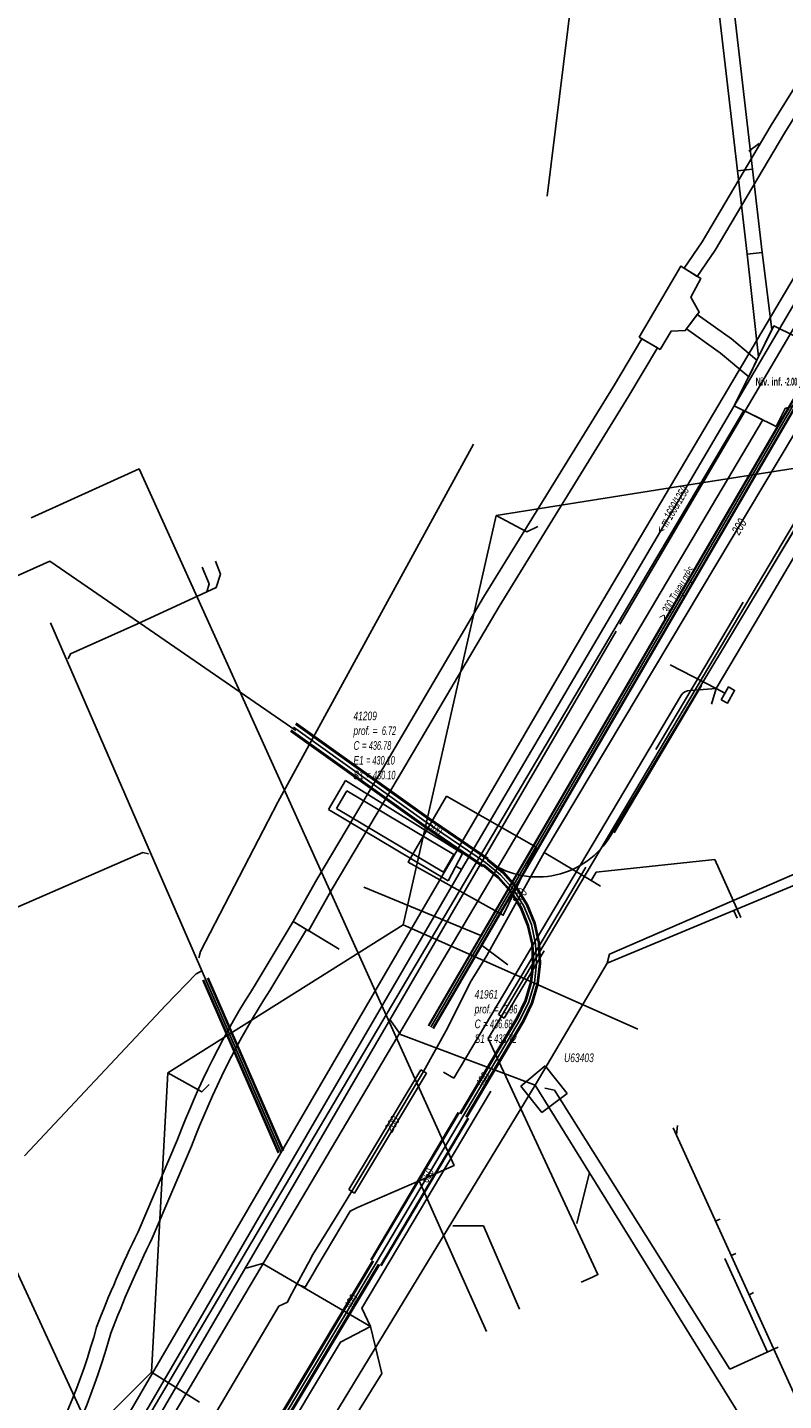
# Model space of a CAD drawing. Header units: metres. Extents: x 2695563 to 2696938, y 1260544 to 1262032.
# Tile 327 of 340: x 2696424 to 2696469, y 1261754 to 1261835. Entities that reach past the tile are written whole.
import ezdxf

# ---------------------------------------------------------------- set-up
doc = ezdxf.new("R2010")
doc.units = ezdxf.units.M
doc.header["$LTSCALE"] = 100
for name, pattern in [('AUSGEZOGEN', [0]), ('STRICHLINIE2_S3', [0.25, 0.15, -0.1]), ('VERDECKT2_S2', [0.18, 0.1, -0.08])]:
    doc.linetypes.add(name, pattern=pattern)
for name, color, linetype in [('Eau portable_Cadastre des conduites_Conduite', 171, 'AUSGEZOGEN'), ('Eau potable_Cadastre des conduites_Conduite_Texte', 171, 'AUSGEZOGEN'), ('Eau potable_Cadastre des conduites_Tube de protection', 171, 'AUSGEZOGEN'), ('EU_Cadastre des conduites', 24, 'AUSGEZOGEN'), ('EU_Cadastre des conduites – Texte', 7, 'AUSGEZOGEN'), ('EU_Cadastre des conduites_Axe de tracé', 24, 'AUSGEZOGEN'), ('EU_Cadastre des conduites_Regard normalisé – Texte', 24, 'AUSGEZOGEN'), ('EU_Cadastre des conduites_Regard – Ligne de détail', 24, 'AUSGEZOGEN'), ('EU_Cadastre des conduites_Regard – Polygone de détail', 24, 'AUSGEZOGEN'), ('Gaz_Cadastre des conduites_Conduite', 32, 'AUSGEZOGEN'), ('Gaz_Cadastre des conduites_Tube de protection', 32, 'AUSGEZOGEN'), ('Réseau électrique_Cadastre des conduite_Bord du tracé', 1, 'AUSGEZOGEN'), ('Réseau électrique_Cadastre des conduite_Tronçon de tracé', 1, 'AUSGEZOGEN'), ('Réseau électrique_Cadastre des conduites_Ouvrage_Surface-Ligne-Point', 1, 'AUSGEZOGEN'), ('Réseau électrique_Point altimétrique_Texte', 7, 'AUSGEZOGEN'), ('Swisscom_Cadastre des conduites_Périmètre de projet_Actif', 7, 'AUSGEZOGEN'), ('TV_Cadastre des conduites_CONDUITE', 92, 'AUSGEZOGEN'), ('Télécommunications_SW_Cadastre des conduites_Bord du tracé', 94, 'AUSGEZOGEN'), ('Télécommunications_SW_Cadastre des conduites_Bord du tracé_Texte', 94, 'AUSGEZOGEN')]:
    doc.layers.add(name, color=color, linetype=linetype)
doc.styles.add('ARIAL', font='arial.ttf')
doc.styles.add('ARIALNARROW', font='ARIALN.TTF')
pattern_1 = [(0, (2703955, 1269100), (4050, 4050), [4050, -4050]), (90, (2703955, 1269100), (-4050, 4050), [4050, -4050])]
pattern_2 = [(0, (2708005, 1273150), (6075, 6075), [6075, -6075]), (90, (2708005, 1273150), (-6075, 6075), [6075, -6075])]

# ---------------------------------------------------------------- blocks, each defined once
blk = doc.blocks.new('COMPLEXOBJECT_1567')
at = {"layer": 'EU_Cadastre des conduites', "color": 24, "linetype": 'AUSGEZOGEN', "transparency": 33554687}
blk.add_lwpolyline([(6448.722, 11785.602), (6438.495, 11768.043), (6435.002, 11762.046), (6422.92, 11741.3)], dxfattribs=at)
for centre, radius, start, end in [((6408.827, 11750.024), 16.575, 316.93031, 328.24259), ((6408.838, 11750.01), 16.557, 305.6152, 316.93815), ((6408.798, 11750.075), 16.634, 292.07447, 305.5971), ((6408.652, 11750.668), 17.238, 278.73453, 291.78246)]:
    blk.add_arc(centre, radius, start, end, dxfattribs=at)
blk = doc.blocks.new('COMPLEXOBJECT_1721')
at = {"layer": 'Réseau électrique_Cadastre des conduite_Bord du tracé', "color": 1, "linetype": 'AUSGEZOGEN', "transparency": 33554687}
blk.add_lwpolyline([(6463.696, 11836.264), (6464.84, 11826.395), (6465.714, 11826.496), (6464.564, 11836.419)], dxfattribs=at)
blk = doc.blocks.new('COMPLEXOBJECT_1804')
at = {"layer": 'Réseau électrique_Cadastre des conduite_Bord du tracé', "color": 1, "linetype": 'AUSGEZOGEN', "transparency": 33554687}
for p, q in [((6432.154, 11769.841), (6429.844, 11764.448)), ((6430.67, 11764.09), (6432.97, 11769.461))]:
    blk.add_line(p, q, dxfattribs=at)
for points in [[(6437.532, 11778.542), (6439.669, 11782.105), (6438.897, 11782.568), (6436.742, 11778.976)], [(6423.632, 11749.739), (6418.039, 11740.055), (6415.274, 11735.437), (6412.355, 11730.725), (6408.071, 11723.69), (6400.436, 11711.276), (6401.182, 11710.771)], [(6401.182, 11710.771), (6408.839, 11723.22), (6413.121, 11730.253), (6416.042, 11734.969), (6418.815, 11739.599), (6424.44, 11749.341)]]:
    blk.add_lwpolyline(points, dxfattribs=at)
for centre, radius, start, end in [((6476.94, 11753.067), 47.824, 147.19691, 159.46745), ((6477.52, 11752.767), 47.575, 147.19534, 159.45772), ((6490.19, 11734.811), 67.231, 153.84388, 159.00892), ((6490.887, 11734.506), 67.091, 153.83583, 159.00624), ((6388.578, 11769.607), 40.293, 330.4558, 344.58201), ((6389.293, 11769.279), 40.408, 330.43502, 344.59254)]:
    blk.add_arc(centre, radius, start, end, dxfattribs=at)
blk = doc.blocks.new('COMPLEXOBJECT_1851')
at = {"layer": 'Réseau électrique_Cadastre des conduite_Bord du tracé', "color": 1, "linetype": 'AUSGEZOGEN', "transparency": 33554687}
for p, q in [((6470.931, 11838.175), (6469.992, 11834.863)), ((6470.842, 11834.561), (6471.729, 11837.693))]:
    blk.add_line(p, q, dxfattribs=at)
for points in [[(6472.655, 11838.575), (6476.915, 11840.631), (6482.721, 11843.261), (6482.35, 11844.081), (6476.533, 11841.447), (6472.137, 11839.325)], [(6469.042, 11832.648), (6466.814, 11829.063), (6462.772, 11822.246), (6461.728, 11820.709), (6462.491, 11820.231)], [(6462.491, 11820.231), (6463.532, 11821.764), (6467.584, 11828.595), (6469.842, 11832.23)]]:
    blk.add_lwpolyline(points, dxfattribs=at)
for centre, radius, start, end in [((6472.768, 11837.456), 1.973, 108.65551, 158.62127), ((6473.14, 11837.139), 1.516, 108.65232, 158.55949), ((6462.273, 11836.862), 7.974, 328.09342, 345.47819), ((6462.66, 11836.691), 8.455, 328.15383, 345.40746)]:
    blk.add_arc(centre, radius, start, end, dxfattribs=at)
blk = doc.blocks.new('COMPLEXOBJECT_2001')
at = {"layer": 'Réseau électrique_Cadastre des conduite_Tronçon de tracé', "color": 1, "linetype": 'AUSGEZOGEN', "transparency": 33554687}
for p, q in [((6448.289, 11773.426), (6461.535, 11795.749)), ((6462.078, 11796.063), (6463.605, 11796.163))]:
    blk.add_line(p, q, dxfattribs=at)
blk.add_arc((6462.1, 11795.399), 0.665, 91.88673, 148.19219, dxfattribs=at)
blk = doc.blocks.new('COMPLEXOBJECT_2776')
at = {"layer": 'Télécommunications_SW_Cadastre des conduites_Bord du tracé', "color": 94, "linetype": 'AUSGEZOGEN', "transparency": 33554687}
blk.add_lwpolyline([(6457.43, 11787.58), (6464.899, 11800), (6472.359, 11812.403)], dxfattribs=at)
blk.add_arc((6453.167, 11790.144), 4.975, 236.20577, 328.97263, dxfattribs=at)

msp = doc.modelspace()

# ---------------------------------------------------------------- hatches: boundary and pattern name
at = {"layer": 'Réseau électrique_Cadastre des conduite_Bord du tracé', "lineweight": 18, "transparency": 33554687}
h = msp.add_hatch(dxfattribs=at)
h.set_pattern_fill('MUSTER', color=1, scale=6075, style=0, pattern_type=2)
h.set_pattern_definition(pattern_2)
h.paths.add_polyline_path([(2696436.141, 1261908.134), (2696443.329, 1261892.232), (2696452.381, 1261870.56), (2696452.66, 1261869.832), (2696464.303, 1261837.566), (2696464.32, 1261837.519), (2696464.337, 1261837.473), (2696464.354, 1261837.426), (2696464.37, 1261837.379), (2696464.386, 1261837.332), (2696464.401, 1261837.285), (2696464.417, 1261837.238), (2696464.431, 1261837.19), (2696464.446, 1261837.143), (2696464.46, 1261837.095), (2696464.473, 1261837.047), (2696464.487, 1261836.999), (2696464.499, 1261836.951), (2696464.512, 1261836.903), (2696464.524, 1261836.855), (2696464.536, 1261836.807), (2696464.547, 1261836.759), (2696464.558, 1261836.71), (2696464.569, 1261836.662), (2696464.579, 1261836.613), (2696464.589, 1261836.564), (2696464.598, 1261836.516), (2696464.607, 1261836.467), (2696464.616, 1261836.418), (2696464.624, 1261836.369), (2696464.632, 1261836.32), (2696464.64, 1261836.271), (2696464.647, 1261836.222), (2696464.654, 1261836.173), (2696464.66, 1261836.123), (2696464.666, 1261836.074), (2696465.81, 1261826.205), (2696466.684, 1261826.306), (2696465.534, 1261836.229), (2696465.528, 1261836.282), (2696465.521, 1261836.334), (2696465.514, 1261836.387), (2696465.506, 1261836.439), (2696465.498, 1261836.491), (2696465.49, 1261836.544), (2696465.481, 1261836.596), (2696465.472, 1261836.648), (2696465.462, 1261836.7), (2696465.452, 1261836.752), (2696465.441, 1261836.804), (2696465.43, 1261836.856), (2696465.419, 1261836.907), (2696465.407, 1261836.959), (2696465.395, 1261837.011), (2696465.383, 1261837.062), (2696465.37, 1261837.113), (2696465.357, 1261837.165), (2696465.343, 1261837.216), (2696465.329, 1261837.267), (2696465.314, 1261837.318), (2696465.299, 1261837.369), (2696465.284, 1261837.419), (2696465.268, 1261837.47), (2696465.252, 1261837.52), (2696465.236, 1261837.571), (2696465.219, 1261837.621), (2696465.201, 1261837.671), (2696465.184, 1261837.721), (2696465.165, 1261837.77), (2696465.147, 1261837.82), (2696453.485, 1261870.139), (2696453.198, 1261870.887), (2696444.136, 1261892.582), (2696437.389, 1261907.511)], flags=0)
h = msp.add_hatch(dxfattribs=at)
h.set_pattern_fill('MUSTER', color=1, scale=6075, style=0, pattern_type=2)
h.set_pattern_definition(pattern_2)
h.paths.add_polyline_path([(2696463.461, 1261820.041), (2696464.502, 1261821.574), (2696468.554, 1261828.405), (2696470.812, 1261832.04), (2696470.855, 1261832.11), (2696470.897, 1261832.18), (2696470.939, 1261832.251), (2696470.98, 1261832.322), (2696471.02, 1261832.394), (2696471.06, 1261832.466), (2696471.099, 1261832.538), (2696471.137, 1261832.611), (2696471.174, 1261832.684), (2696471.211, 1261832.758), (2696471.247, 1261832.831), (2696471.282, 1261832.906), (2696471.317, 1261832.98), (2696471.351, 1261833.055), (2696471.384, 1261833.13), (2696471.416, 1261833.206), (2696471.448, 1261833.281), (2696471.479, 1261833.357), (2696471.509, 1261833.434), (2696471.538, 1261833.511), (2696471.567, 1261833.587), (2696471.595, 1261833.665), (2696471.622, 1261833.742), (2696471.648, 1261833.82), (2696471.674, 1261833.898), (2696471.699, 1261833.976), (2696471.723, 1261834.055), (2696471.746, 1261834.133), (2696471.769, 1261834.212), (2696471.791, 1261834.292), (2696471.812, 1261834.371), (2696472.699, 1261837.503), (2696472.715, 1261837.542), (2696472.732, 1261837.581), (2696472.751, 1261837.62), (2696472.77, 1261837.658), (2696472.79, 1261837.695), (2696472.812, 1261837.732), (2696472.834, 1261837.768), (2696472.858, 1261837.804), (2696472.882, 1261837.838), (2696472.908, 1261837.872), (2696472.934, 1261837.906), (2696472.962, 1261837.939), (2696472.99, 1261837.97), (2696473.019, 1261838.001), (2696473.049, 1261838.032), (2696473.08, 1261838.061), (2696473.112, 1261838.09), (2696473.144, 1261838.117), (2696473.177, 1261838.144), (2696473.211, 1261838.17), (2696473.246, 1261838.194), (2696473.281, 1261838.218), (2696473.317, 1261838.241), (2696473.354, 1261838.263), (2696473.391, 1261838.283), (2696473.429, 1261838.303), (2696473.467, 1261838.322), (2696473.506, 1261838.339), (2696473.545, 1261838.356), (2696473.585, 1261838.371), (2696473.625, 1261838.385), (2696477.885, 1261840.441), (2696483.691, 1261843.071), (2696483.32, 1261843.891), (2696477.503, 1261841.257), (2696473.107, 1261839.135), (2696473.055, 1261839.117), (2696473.003, 1261839.097), (2696472.952, 1261839.075), (2696472.901, 1261839.052), (2696472.851, 1261839.028), (2696472.802, 1261839.002), (2696472.754, 1261838.975), (2696472.706, 1261838.947), (2696472.659, 1261838.917), (2696472.613, 1261838.886), (2696472.568, 1261838.854), (2696472.524, 1261838.821), (2696472.48, 1261838.786), (2696472.438, 1261838.75), (2696472.397, 1261838.713), (2696472.357, 1261838.674), (2696472.318, 1261838.635), (2696472.28, 1261838.594), (2696472.243, 1261838.553), (2696472.207, 1261838.51), (2696472.173, 1261838.467), (2696472.14, 1261838.422), (2696472.108, 1261838.377), (2696472.077, 1261838.331), (2696472.048, 1261838.283), (2696472.02, 1261838.235), (2696471.993, 1261838.187), (2696471.968, 1261838.137), (2696471.944, 1261838.087), (2696471.922, 1261838.036), (2696471.901, 1261837.985), (2696470.962, 1261834.673), (2696470.942, 1261834.598), (2696470.921, 1261834.522), (2696470.9, 1261834.447), (2696470.878, 1261834.372), (2696470.855, 1261834.298), (2696470.831, 1261834.223), (2696470.807, 1261834.149), (2696470.782, 1261834.075), (2696470.756, 1261834.002), (2696470.73, 1261833.928), (2696470.702, 1261833.855), (2696470.675, 1261833.782), (2696470.646, 1261833.71), (2696470.617, 1261833.637), (2696470.586, 1261833.565), (2696470.556, 1261833.494), (2696470.524, 1261833.422), (2696470.492, 1261833.351), (2696470.459, 1261833.28), (2696470.426, 1261833.21), (2696470.391, 1261833.14), (2696470.357, 1261833.07), (2696470.321, 1261833), (2696470.285, 1261832.931), (2696470.248, 1261832.863), (2696470.21, 1261832.794), (2696470.172, 1261832.726), (2696470.133, 1261832.659), (2696470.093, 1261832.591), (2696470.053, 1261832.524), (2696470.012, 1261832.458), (2696467.784, 1261828.873), (2696463.742, 1261822.056), (2696462.698, 1261820.519)], flags=0)
h = msp.add_hatch(dxfattribs=at)
h.set_pattern_fill('MUSTER', color=1, scale=6075, style=0, pattern_type=2)
h.set_pattern_definition(pattern_2)
h.paths.add_polyline_path([(2696467.254, 1261821.442), (2696466.684, 1261826.306), (2696465.81, 1261826.204), (2696466.38, 1261821.34)], flags=0)
h = msp.add_hatch(dxfattribs=at)
h.set_pattern_fill('MUSTER', color=1, scale=6075, style=0, pattern_type=2)
h.set_pattern_definition(pattern_2)
h.paths.add_polyline_path([(2696467.254, 1261821.442), (2696466.38, 1261821.34), (2696467.042, 1261815.349), (2696467.826, 1261816.935)], flags=0)
h = msp.add_hatch(dxfattribs=at)
h.set_pattern_fill('MUSTER', color=1, scale=6075, style=0, pattern_type=2)
h.set_pattern_definition(pattern_2)
h.paths.add_polyline_path([(2696466.944, 1261815.15), (2696465.462, 1261816.393), (2696463.463, 1261817.809), (2696462.832, 1261816.969), (2696464.82, 1261815.561), (2696466.465, 1261814.181)], flags=0)
h = msp.add_hatch(dxfattribs=at)
h.set_pattern_fill('MUSTER', color=1, scale=6075, style=0, pattern_type=2)
h.set_pattern_definition(pattern_2)
h.paths.add_polyline_path([(2696440.767, 1261781.838), (2696442.148, 1261784.285), (2696446.002, 1261790.772), (2696451.889, 1261800.764), (2696459.475, 1261813.059), (2696461.143, 1261815.865), (2696460.234, 1261816.393), (2696458.577, 1261813.603), (2696450.989, 1261801.306), (2696445.098, 1261791.306), (2696441.246, 1261784.823), (2696439.867, 1261782.378)], flags=0)
h = msp.add_hatch(dxfattribs=at)
h.set_pattern_fill('MUSTER', color=1, scale=6075, style=0, pattern_type=2)
h.set_pattern_definition(pattern_2)
h.paths.add_polyline_path([(2696432.044, 1261752.154), (2696467.287, 1261811.661), (2696466.189, 1261812.203), (2696430.994, 1261752.775)], flags=0)
h = msp.add_hatch(dxfattribs=at)
h.set_pattern_fill('MUSTER', color=1, scale=6075, style=0, pattern_type=2)
h.set_pattern_definition(pattern_2)
h.paths.add_polyline_path([(2696402.152, 1261710.581), (2696409.809, 1261723.03), (2696414.091, 1261730.063), (2696417.012, 1261734.779), (2696419.785, 1261739.409), (2696425.41, 1261749.151), (2696425.568, 1261749.432), (2696425.723, 1261749.714), (2696425.877, 1261749.997), (2696426.028, 1261750.282), (2696426.176, 1261750.567), (2696426.323, 1261750.854), (2696426.467, 1261751.142), (2696426.609, 1261751.431), (2696426.749, 1261751.721), (2696426.886, 1261752.013), (2696427.021, 1261752.305), (2696427.153, 1261752.599), (2696427.284, 1261752.893), (2696427.412, 1261753.189), (2696427.537, 1261753.486), (2696427.66, 1261753.783), (2696427.781, 1261754.082), (2696427.9, 1261754.381), (2696428.016, 1261754.682), (2696428.129, 1261754.983), (2696428.241, 1261755.285), (2696428.349, 1261755.588), (2696428.456, 1261755.892), (2696428.56, 1261756.197), (2696428.661, 1261756.503), (2696428.76, 1261756.809), (2696428.857, 1261757.117), (2696428.951, 1261757.425), (2696429.043, 1261757.733), (2696429.132, 1261758.043), (2696429.219, 1261758.353), (2696429.289, 1261758.535), (2696429.36, 1261758.717), (2696429.431, 1261758.899), (2696429.503, 1261759.081), (2696429.575, 1261759.262), (2696429.648, 1261759.443), (2696429.722, 1261759.624), (2696429.796, 1261759.805), (2696429.87, 1261759.986), (2696429.945, 1261760.166), (2696430.021, 1261760.346), (2696430.097, 1261760.526), (2696430.173, 1261760.706), (2696430.25, 1261760.885), (2696430.328, 1261761.064), (2696430.406, 1261761.243), (2696430.485, 1261761.422), (2696430.564, 1261761.601), (2696430.644, 1261761.779), (2696430.724, 1261761.957), (2696430.804, 1261762.135), (2696430.886, 1261762.312), (2696430.967, 1261762.49), (2696431.05, 1261762.667), (2696431.133, 1261762.844), (2696431.216, 1261763.02), (2696431.3, 1261763.197), (2696431.384, 1261763.373), (2696431.469, 1261763.549), (2696431.554, 1261763.725), (2696431.64, 1261763.9), (2696433.94, 1261769.271), (2696434.056, 1261769.578), (2696434.175, 1261769.885), (2696434.295, 1261770.19), (2696434.418, 1261770.495), (2696434.543, 1261770.799), (2696434.67, 1261771.102), (2696434.798, 1261771.404), (2696434.929, 1261771.705), (2696435.063, 1261772.005), (2696435.198, 1261772.304), (2696435.335, 1261772.603), (2696435.474, 1261772.9), (2696435.616, 1261773.197), (2696435.759, 1261773.492), (2696435.904, 1261773.787), (2696436.052, 1261774.08), (2696436.201, 1261774.373), (2696436.353, 1261774.664), (2696436.506, 1261774.955), (2696436.662, 1261775.244), (2696436.819, 1261775.532), (2696436.979, 1261775.819), (2696437.14, 1261776.105), (2696437.304, 1261776.39), (2696437.469, 1261776.674), (2696437.636, 1261776.957), (2696437.806, 1261777.238), (2696437.977, 1261777.518), (2696438.15, 1261777.797), (2696438.325, 1261778.075), (2696438.502, 1261778.352), (2696440.639, 1261781.915), (2696439.867, 1261782.378), (2696437.712, 1261778.786), (2696437.534, 1261778.508), (2696437.358, 1261778.228), (2696437.184, 1261777.947), (2696437.011, 1261777.665), (2696436.841, 1261777.382), (2696436.673, 1261777.098), (2696436.507, 1261776.813), (2696436.342, 1261776.526), (2696436.18, 1261776.238), (2696436.019, 1261775.949), (2696435.861, 1261775.659), (2696435.705, 1261775.368), (2696435.55, 1261775.076), (2696435.398, 1261774.783), (2696435.248, 1261774.489), (2696435.099, 1261774.194), (2696434.953, 1261773.897), (2696434.809, 1261773.6), (2696434.667, 1261773.302), (2696434.527, 1261773.003), (2696434.389, 1261772.703), (2696434.253, 1261772.401), (2696434.119, 1261772.099), (2696433.987, 1261771.796), (2696433.858, 1261771.492), (2696433.73, 1261771.188), (2696433.605, 1261770.882), (2696433.481, 1261770.576), (2696433.36, 1261770.268), (2696433.241, 1261769.96), (2696433.124, 1261769.651), (2696430.814, 1261764.258), (2696430.728, 1261764.082), (2696430.643, 1261763.907), (2696430.558, 1261763.73), (2696430.473, 1261763.554), (2696430.389, 1261763.377), (2696430.306, 1261763.201), (2696430.223, 1261763.024), (2696430.141, 1261762.846), (2696430.059, 1261762.669), (2696429.978, 1261762.491), (2696429.897, 1261762.313), (2696429.817, 1261762.135), (2696429.737, 1261761.956), (2696429.658, 1261761.777), (2696429.579, 1261761.598), (2696429.501, 1261761.419), (2696429.423, 1261761.24), (2696429.346, 1261761.06), (2696429.269, 1261760.88), (2696429.193, 1261760.7), (2696429.118, 1261760.52), (2696429.043, 1261760.339), (2696428.968, 1261760.159), (2696428.894, 1261759.978), (2696428.821, 1261759.796), (2696428.748, 1261759.615), (2696428.675, 1261759.433), (2696428.603, 1261759.252), (2696428.532, 1261759.07), (2696428.461, 1261758.887), (2696428.391, 1261758.705), (2696428.305, 1261758.396), (2696428.216, 1261758.089), (2696428.124, 1261757.781), (2696428.031, 1261757.475), (2696427.934, 1261757.169), (2696427.836, 1261756.864), (2696427.735, 1261756.56), (2696427.631, 1261756.257), (2696427.525, 1261755.954), (2696427.417, 1261755.653), (2696427.306, 1261755.352), (2696427.193, 1261755.052), (2696427.078, 1261754.753), (2696426.96, 1261754.455), (2696426.84, 1261754.158), (2696426.717, 1261753.862), (2696426.593, 1261753.567), (2696426.465, 1261753.273), (2696426.336, 1261752.98), (2696426.204, 1261752.688), (2696426.07, 1261752.397), (2696425.933, 1261752.107), (2696425.794, 1261751.818), (2696425.653, 1261751.53), (2696425.51, 1261751.244), (2696425.364, 1261750.958), (2696425.216, 1261750.674), (2696425.066, 1261750.391), (2696424.914, 1261750.109), (2696424.759, 1261749.828), (2696424.602, 1261749.549), (2696419.009, 1261739.865), (2696416.244, 1261735.247), (2696413.325, 1261730.535), (2696409.041, 1261723.5), (2696401.406, 1261711.086)], flags=0)
at = {"layer": 'Réseau électrique_Cadastre des conduites_Ouvrage_Surface-Ligne-Point', "lineweight": 18, "transparency": 33554687}
h = msp.add_hatch(dxfattribs=at)
h.set_pattern_fill('MUSTER', color=1, scale=4050, style=0, pattern_type=2)
h.set_pattern_definition(pattern_1)
h.paths.add_polyline_path([(2696460.078, 1261816.484), (2696461.289, 1261815.78), (2696461.935, 1261816.849), (2696462.763, 1261816.876), (2696463.576, 1261817.959), (2696463.087, 1261818.834), (2696463.676, 1261819.907), (2696462.504, 1261820.64)], flags=0)
h = msp.add_hatch(dxfattribs=at)
h.set_pattern_fill('MUSTER', color=1, scale=4050, style=0, pattern_type=2)
h.set_pattern_definition(pattern_1)
h.paths.add_polyline_path([(2696469.803, 1261814.781), (2696470.377, 1261815.943), (2696467.932, 1261817.15), (2696465.626, 1261812.481), (2696468.071, 1261811.274), (2696468.592, 1261812.327), (2696469.659, 1261812.651), (2696470.195, 1261813.736)], flags=0)
h = msp.add_hatch(dxfattribs=at)
h.set_pattern_fill('MUSTER', color=1, scale=2025, style=0, pattern_type=2)
h.set_pattern_definition([(0, (2699905, 1265050), (2025, 2025), [2025, -2025]), (90, (2699905, 1265050), (-2025, 2025), [2025, -2025])])
h.paths.add_polyline_path([(2696464.859, 1261795.33), (2696465.222, 1261795.123), (2696465.646, 1261795.867), (2696465.288, 1261796.071)], flags=0)
at = {"layer": 'Swisscom_Cadastre des conduites_Périmètre de projet_Actif', "transparency": 33554687}
h = msp.add_hatch(dxfattribs=at)
h.set_pattern_fill('MUSTER', color=94, scale=7500, style=0, pattern_type=2)
h.set_pattern_definition([(0, (2710855, 1276000), (7500, 7500), [7500, -7500]), (90, (2710855, 1276000), (-7500, 7500), [7500, -7500])])
h.paths.add_polyline_path([(2696448.824, 1261789.689), (2696446.575, 1261785.853), (2696452.131, 1261782.744), (2696454.049, 1261786.713)], flags=0)

# ---------------------------------------------------------------- linework, layer by layer
at = {"layer": 'Eau portable_Cadastre des conduites_Conduite', "color": 7, "linetype": 'AUSGEZOGEN', "transparency": 33554687}
msp.add_line((2696447.224, 1261767.251), (2696451.159, 1261758.441), dxfattribs=at)
for points in [[(2696451.176, 1261780.402), (2696454.532, 1261786.407), (2696470.995, 1261813.951)], [(2696443.628, 1261765.688), (2696447.224, 1261767.251), (2696449.267, 1261768.139), (2696430.876, 1261808.799), (2696424.569, 1261805.938)], [(2696454.532, 1261786.407), (2696457.262, 1261784.769), (2696457.808, 1261784.441)], [(2696457.262, 1261784.769), (2696457.56, 1261785.266), (2696458.276, 1261785.342), (2696464.479, 1261786.002), (2696466.005, 1261782.613)], [(2696440.081, 1261761.216), (2696440.565, 1261762.102), (2696440.708, 1261762.365), (2696440.781, 1261762.497), (2696441.019, 1261762.934), (2696442.538, 1261765.39), (2696443.285, 1261766.633), (2696447.487, 1261773.625), (2696448.874, 1261776.152), (2696450.207, 1261778.814), (2696451.176, 1261780.402)], [(2696440.081, 1261761.216), (2696440.56, 1261761.034), (2696441.014, 1261761.798), (2696441.255, 1261762.203), (2696443.2, 1261765.473), (2696443.628, 1261765.688)], [(2696422.345, 1261730.975), (2696422.273, 1261731.559), (2696431.195, 1261746.649), (2696431.384, 1261746.967), (2696431.8, 1261747.674), (2696439.022, 1261759.922), (2696439.532, 1261760.164), (2696439.644, 1261760.378), (2696439.798, 1261760.673), (2696440.081, 1261761.216)]]:
    msp.add_lwpolyline(points, dxfattribs=at)
at = {"layer": 'Eau potable_Cadastre des conduites_Tube de protection', "color": 7, "linetype": 'VERDECKT2_S2', "transparency": 33554687}
msp.add_lwpolyline([(2696443.456, 1261766.53), (2696443.113, 1261766.736), (2696447.316, 1261773.728), (2696447.658, 1261773.522), (2696443.456, 1261766.53)], close=True, dxfattribs=at)
at = {"layer": 'EU_Cadastre des conduites', "color": 24, "linetype": 'AUSGEZOGEN', "transparency": 33554687}
for p, q in [((2696454.707, 1261824.728), (2696456.294, 1261837.708)), ((2696450.4, 1261810.25), (2696438.98, 1261789.34)), ((2696435.33, 1261803.41), (2696435.62, 1261802.65)), ((2696430.487, 1261788.799), (2696434.747, 1261779.02)), ((2696474.155, 1261786.581), (2696458.194, 1261779.95)), ((2696444.002, 1261784.381), (2696450.831, 1261781.559)), ((2696465.785, 1261782.572), (2696465.584, 1261783.051)), ((2696452.399, 1261779.86), (2696450.851, 1261781.012)), ((2696458.194, 1261779.95), (2696454.004, 1261772.822)), ((2696424.18, 1261768.7), (2696432.432, 1261777.488)), ((2696454.004, 1261772.822), (2696437.381, 1261745.518)), ((2696467.127, 1261751.673), (2696454.004, 1261772.822)), ((2696462.049, 1261770.344), (2696469.95, 1261752.955)), ((2696462.312, 1261770.47), (2696462.257, 1261769.944)), ((2696456.434, 1261764.76), (2696457.168, 1261767.724)), ((2696464.793, 1261765.011), (2696464.514, 1261764.889)), ((2696465.077, 1261762.713), (2696467.559, 1261757.251)), ((2696465.71, 1261763), (2696465.444, 1261762.875)), ((2696466.75, 1261760.716), (2696466.479, 1261760.575)), ((2696468.178, 1261757.543), (2696465.374, 1261756.258))]:
    msp.add_line(p, q, dxfattribs=at)
at = {"layer": 'EU_Cadastre des conduites', "linetype": 'AUSGEZOGEN', "transparency": 33554687}
for p, q in [((2696447.762, 1261776.304), (2696481.129, 1261833.583)), ((2696447.779, 1261776.295), (2696481.146, 1261833.573)), ((2696447.796, 1261776.285), (2696481.163, 1261833.563)), ((2696448.022, 1261776.153), (2696481.388, 1261833.432)), ((2696448.039, 1261776.143), (2696481.405, 1261833.422)), ((2696448.056, 1261776.134), (2696481.422, 1261833.412)), ((2696434.866, 1261779.072), (2696439.269, 1261768.992)), ((2696434.884, 1261779.08), (2696439.287, 1261769)), ((2696434.903, 1261779.088), (2696439.306, 1261769.008)), ((2696434.591, 1261778.952), (2696438.994, 1261768.872)), ((2696434.61, 1261778.96), (2696439.013, 1261768.88)), ((2696434.628, 1261778.968), (2696439.031, 1261768.888))]:
    msp.add_line(p, q, dxfattribs=at)
at = {"layer": 'EU_Cadastre des conduites', "color": 255, "transparency": 33554687}
for p, q in [((2696447.909, 1261776.219), (2696481.276, 1261833.498)), ((2696434.747, 1261779.02), (2696439.15, 1261768.94))]:
    msp.add_line(p, q, dxfattribs=at)
at = {"layer": 'EU_Cadastre des conduites', "color": 24, "linetype": 'AUSGEZOGEN', "transparency": 33554687}
for points in [[(2696480.962, 1261834.198), (2696480.127, 1261833.625), (2696479.267, 1261832.97), (2696478.147, 1261832.014), (2696477.374, 1261831.268), (2696476.588, 1261830.421), (2696475.796, 1261829.459), (2696475.186, 1261828.628), (2696474.483, 1261827.557), (2696449.694, 1261785.412), (2696449.368, 1261785.602)], [(2696435.62, 1261802.65), (2696435.38, 1261801.87), (2696434.83, 1261801.617), (2696430.74, 1261799.74), (2696426.87, 1261798.01), (2696426.74, 1261797.72)], [(2696434.55, 1261803.07), (2696434.97, 1261802.1), (2696434.83, 1261801.617)], [(2696425.69, 1261799.82), (2696426.684, 1261797.536), (2696430.487, 1261788.799)], [(2696438.98, 1261789.34), (2696434.45, 1261780.63), (2696434.37, 1261780.26)], [(2696475.067, 1261787.644), (2696469.569, 1261785.338), (2696458.339, 1261780.474), (2696458.194, 1261779.95)], [(2696408.01, 1261776.37), (2696431.09, 1261786.4), (2696431.42, 1261786.33)], [(2696432.432, 1261777.488), (2696434.202, 1261779.318), (2696434.536, 1261779.503)], [(2696454.004, 1261772.822), (2696446.136, 1261775.792), (2696445.512, 1261776.657)], [(2696465.374, 1261756.258), (2696455.123, 1261772.539), (2696454.567, 1261772.659)], [(2696451.409, 1261772.472), (2696443.877, 1261759.811), (2696444.38, 1261758.74)], [(2696453.092, 1261759.746), (2696450.979, 1261764.607), (2696449.192, 1261764.618)], [(2696444.38, 1261758.74), (2696438.07, 1261762.42), (2696437.12, 1261762.15)], [(2696400.789, 1261688.079), (2696442.633, 1261757.827), (2696444.38, 1261758.74)], [(2696440.532, 1261748.71), (2696445.039, 1261755.988), (2696444.38, 1261758.74)]]:
    msp.add_lwpolyline(points, dxfattribs=at)
at = {"layer": 'EU_Cadastre des conduites_Axe de tracé', "color": 24, "linetype": 'AUSGEZOGEN', "transparency": 33554687}
for p, q in [((2696457.136, 1261799.744), (2696473.968, 1261828.201)), ((2696458.937, 1261799.737), (2696475.21, 1261827.441)), ((2696423.199, 1261741.513), (2696457.136, 1261799.744)), ((2696458.727, 1261799.338), (2696424.528, 1261740.621))]:
    msp.add_line(p, q, dxfattribs=at)
at = {"layer": 'EU_Cadastre des conduites_Regard – Ligne de détail', "color": 24, "linetype": 'STRICHLINIE2_S3', "transparency": 33554687}
msp.add_lwpolyline([(2696442.397, 1261788.986), (2696443.011, 1261790.017), (2696449.257, 1261786.297), (2696448.643, 1261785.266), (2696442.397, 1261788.986)], close=True, dxfattribs=at)
at = {"layer": 'EU_Cadastre des conduites_Regard – Polygone de détail', "color": 24, "linetype": 'STRICHLINIE2_S3', "transparency": 33554687}
for points in [[(2696442.916, 1261790.612), (2696441.929, 1261788.912), (2696448.921, 1261784.749), (2696449.757, 1261786.343), (2696442.916, 1261790.612)], [(2696453.152, 1261772.764), (2696454.393, 1261771.241), (2696455.866, 1261772.35), (2696454.584, 1261773.964), (2696453.152, 1261772.764)]]:
    msp.add_lwpolyline(points, close=True, dxfattribs=at)
at = {"layer": 'Gaz_Cadastre des conduites_Conduite', "color": 32, "linetype": 'AUSGEZOGEN', "transparency": 33554687}
msp.add_lwpolyline([(2696482.486, 1261829.221), (2696482.018, 1261829.013), (2696481.756, 1261828.897), (2696482.284, 1261827.803), (2696481.93, 1261827.206), (2696452.023, 1261776.848), (2696451.257, 1261775.558), (2696457.666, 1261761.769), (2696457.385, 1261761.642), (2696457.001, 1261761.467), (2696456.683, 1261761.322)], dxfattribs=at)
at = {"layer": 'Gaz_Cadastre des conduites_Tube de protection', "color": 32, "linetype": 'VERDECKT2_S2', "transparency": 33554687}
msp.add_lwpolyline([(2696452.195, 1261776.746), (2696451.851, 1261776.95), (2696481.758, 1261827.309), (2696482.102, 1261827.104), (2696452.195, 1261776.746)], close=True, dxfattribs=at)
at = {"layer": 'Réseau électrique_Cadastre des conduite_Bord du tracé', "color": 1, "linetype": 'AUSGEZOGEN', "transparency": 33554687}
for points in [[(2696467.254, 1261821.442), (2696466.684, 1261826.306), (2696465.81, 1261826.204), (2696466.38, 1261821.34), (2696467.254, 1261821.442)], [(2696467.254, 1261821.442), (2696466.38, 1261821.34), (2696467.042, 1261815.349), (2696467.826, 1261816.935), (2696467.254, 1261821.442)], [(2696466.944, 1261815.15), (2696465.462, 1261816.393), (2696463.463, 1261817.809), (2696462.832, 1261816.969), (2696464.82, 1261815.561), (2696466.465, 1261814.181), (2696466.944, 1261815.15)], [(2696440.767, 1261781.838), (2696442.148, 1261784.285), (2696446.002, 1261790.772), (2696451.889, 1261800.764), (2696459.475, 1261813.059), (2696461.143, 1261815.865), (2696460.234, 1261816.393), (2696458.577, 1261813.603), (2696450.989, 1261801.306), (2696445.098, 1261791.306), (2696441.246, 1261784.823), (2696439.867, 1261782.378), (2696440.767, 1261781.838)], [(2696432.044, 1261752.154), (2696467.287, 1261811.661), (2696466.189, 1261812.203), (2696430.994, 1261752.775), (2696432.044, 1261752.154)]]:
    msp.add_lwpolyline(points, close=True, dxfattribs=at)
at = {"layer": 'Réseau électrique_Cadastre des conduite_Tronçon de tracé', "color": 1, "linetype": 'AUSGEZOGEN', "transparency": 33554687}
for p, q in [((2696466.478, 1261827.352), (2696467.083, 1261827.792)), ((2696466.837, 1261799.81), (2696473.355, 1261810.89)), ((2696451.717, 1261806.08), (2696463.227, 1261807.901)), ((2696464.575, 1261795.973), (2696466.837, 1261799.81)), ((2696464.575, 1261795.973), (2696461.882, 1261797.362)), ((2696464.297, 1261795.075), (2696464.575, 1261795.973)), ((2696465.073, 1261795.701), (2696464.575, 1261795.973)), ((2696432.557, 1261773.539), (2696446.286, 1261782.183)), ((2696442.562, 1261780.761), (2696440.715, 1261781.869)), ((2696446.286, 1261782.183), (2696447.644, 1261781.58)), ((2696449.259, 1261773.236), (2696448.648, 1261773.586)), ((2696416.799, 1261741.342), (2696431.602, 1261756.078)), ((2696431.602, 1261756.078), (2696434.397, 1261754.32))]:
    msp.add_line(p, q, dxfattribs=at)
for points in [[(2696454.158, 1261805.442), (2696453.511, 1261805.125), (2696451.717, 1261806.08)], [(2696434.962, 1261772.871), (2696434.53, 1261772.429), (2696432.557, 1261773.539)]]:
    msp.add_lwpolyline(points, dxfattribs=at)
at = {"layer": 'Réseau électrique_Cadastre des conduites_Ouvrage_Surface-Ligne-Point', "color": 1, "linetype": 'AUSGEZOGEN', "transparency": 33554687}
for p, q in [((2696463.227, 1261807.901), (2696496.851, 1261813.222)), ((2696446.286, 1261782.183), (2696451.717, 1261806.08)), ((2696459.984, 1261776.101), (2696447.644, 1261781.58)), ((2696431.602, 1261756.078), (2696432.557, 1261773.539))]:
    msp.add_line(p, q, dxfattribs=at)
for points in [[(2696460.078, 1261816.484), (2696461.289, 1261815.78), (2696461.935, 1261816.849), (2696462.763, 1261816.876), (2696463.576, 1261817.959), (2696463.087, 1261818.834), (2696463.676, 1261819.907), (2696462.504, 1261820.64), (2696460.078, 1261816.484)], [(2696469.803, 1261814.781), (2696470.377, 1261815.943), (2696467.932, 1261817.15), (2696465.626, 1261812.481), (2696468.071, 1261811.274), (2696468.592, 1261812.327), (2696469.659, 1261812.651), (2696470.195, 1261813.736), (2696469.803, 1261814.781)], [(2696464.859, 1261795.33), (2696465.222, 1261795.123), (2696465.646, 1261795.867), (2696465.288, 1261796.071), (2696464.859, 1261795.33)]]:
    msp.add_lwpolyline(points, close=True, dxfattribs=at)
at = {"layer": 'Swisscom_Cadastre des conduites_Périmètre de projet_Actif', "color": 94, "linetype": 'AUSGEZOGEN', "transparency": 33554687}
msp.add_lwpolyline([(2696448.824, 1261789.689), (2696446.575, 1261785.853), (2696452.131, 1261782.744), (2696454.049, 1261786.713), (2696448.824, 1261789.689)], close=True, dxfattribs=at)
at = {"layer": 'TV_Cadastre des conduites_CONDUITE', "color": 92, "linetype": 'AUSGEZOGEN', "transparency": 33554687}
msp.add_line((2696428.827, 1261750.896), (2696414.655, 1261781.611), dxfattribs=at)
at = {"layer": 'Télécommunications_SW_Cadastre des conduites_Bord du tracé', "linetype": 'AUSGEZOGEN', "transparency": 33554687}
for p, q in [((2696447.478, 1261787.948), (2696439.716, 1261793.49)), ((2696447.497, 1261787.975), (2696439.735, 1261793.517)), ((2696447.516, 1261788.002), (2696439.754, 1261793.543)), ((2696447.764, 1261788.358), (2696440.006, 1261793.897)), ((2696447.783, 1261788.385), (2696440.025, 1261793.923)), ((2696447.802, 1261788.412), (2696440.044, 1261793.95)), ((2696450.931, 1261785.596), (2696447.478, 1261787.948)), ((2696450.949, 1261785.623), (2696447.497, 1261787.975)), ((2696450.968, 1261785.651), (2696447.516, 1261788.002)), ((2696451.212, 1261786.009), (2696447.764, 1261788.358)), ((2696451.231, 1261786.037), (2696447.783, 1261788.385)), ((2696451.249, 1261786.064), (2696447.802, 1261788.412)), ((2696451.82, 1261784.939), (2696450.944, 1261785.65)), ((2696451.842, 1261784.962), (2696450.964, 1261785.675)), ((2696451.864, 1261784.985), (2696450.984, 1261785.7)), ((2696452.098, 1261785.228), (2696451.196, 1261785.96)), ((2696452.12, 1261785.251), (2696451.216, 1261785.985)), ((2696452.143, 1261785.274), (2696451.236, 1261786.01)), ((2696452.552, 1261784.106), (2696451.82, 1261784.939)), ((2696452.578, 1261784.125), (2696451.842, 1261784.962)), ((2696452.604, 1261784.144), (2696451.864, 1261784.985)), ((2696452.875, 1261784.345), (2696452.098, 1261785.228)), ((2696452.901, 1261784.364), (2696452.12, 1261785.251)), ((2696452.927, 1261784.383), (2696452.143, 1261785.274)), ((2696453.136, 1261783.163), (2696452.552, 1261784.106)), ((2696453.164, 1261783.177), (2696452.578, 1261784.125)), ((2696453.193, 1261783.192), (2696452.604, 1261784.144)), ((2696453.494, 1261783.345), (2696452.875, 1261784.345)), ((2696453.522, 1261783.359), (2696452.901, 1261784.364)), ((2696453.551, 1261783.374), (2696452.927, 1261784.383)), ((2696453.554, 1261782.136), (2696453.136, 1261783.163)), ((2696453.584, 1261782.145), (2696453.164, 1261783.177)), ((2696453.615, 1261782.155), (2696453.193, 1261783.192)), ((2696453.937, 1261782.255), (2696453.494, 1261783.345)), ((2696453.967, 1261782.265), (2696453.522, 1261783.359)), ((2696453.998, 1261782.275), (2696453.551, 1261783.374)), ((2696454.192, 1261781.107), (2696453.937, 1261782.255)), ((2696454.224, 1261781.112), (2696453.967, 1261782.265)), ((2696454.256, 1261781.116), (2696453.998, 1261782.275)), ((2696453.794, 1261781.053), (2696453.554, 1261782.136)), ((2696453.826, 1261781.058), (2696453.584, 1261782.145)), ((2696453.858, 1261781.062), (2696453.615, 1261782.155)), ((2696453.851, 1261779.946), (2696453.794, 1261781.053)), ((2696453.883, 1261779.945), (2696453.826, 1261781.058)), ((2696453.916, 1261779.944), (2696453.858, 1261781.062)), ((2696454.253, 1261779.933), (2696454.192, 1261781.107)), ((2696454.285, 1261779.932), (2696454.224, 1261781.112)), ((2696454.317, 1261779.931), (2696454.256, 1261781.116)), ((2696453.723, 1261778.844), (2696453.851, 1261779.946)), ((2696453.754, 1261778.838), (2696453.883, 1261779.945)), ((2696453.786, 1261778.832), (2696453.916, 1261779.944)), ((2696454.116, 1261778.765), (2696454.253, 1261779.933)), ((2696454.148, 1261778.758), (2696454.285, 1261779.932)), ((2696454.179, 1261778.752), (2696454.317, 1261779.931)), ((2696453.412, 1261777.78), (2696453.723, 1261778.844)), ((2696453.442, 1261777.768), (2696453.754, 1261778.838)), ((2696453.472, 1261777.757), (2696453.786, 1261778.832)), ((2696453.787, 1261777.635), (2696454.116, 1261778.765)), ((2696453.817, 1261777.624), (2696454.148, 1261778.758)), ((2696453.847, 1261777.612), (2696454.179, 1261778.752)), ((2696452.924, 1261776.773), (2696453.412, 1261777.78)), ((2696452.953, 1261776.758), (2696453.442, 1261777.768)), ((2696452.981, 1261776.743), (2696453.472, 1261777.757)), ((2696453.277, 1261776.583), (2696453.787, 1261777.635)), ((2696453.305, 1261776.568), (2696453.817, 1261777.624)), ((2696453.334, 1261776.553), (2696453.847, 1261777.612)), ((2696449.608, 1261771.179), (2696452.924, 1261776.773)), ((2696449.636, 1261771.163), (2696452.953, 1261776.758)), ((2696449.663, 1261771.147), (2696452.981, 1261776.743)), ((2696449.953, 1261770.975), (2696453.277, 1261776.583)), ((2696449.98, 1261770.959), (2696453.305, 1261776.568)), ((2696450.008, 1261770.943), (2696453.334, 1261776.553)), ((2696444.406, 1261762.639), (2696449.506, 1261771.24)), ((2696444.428, 1261762.626), (2696449.528, 1261771.227)), ((2696444.451, 1261762.612), (2696449.551, 1261771.213)), ((2696444.965, 1261762.308), (2696450.065, 1261770.909)), ((2696444.988, 1261762.294), (2696450.088, 1261770.895)), ((2696445.01, 1261762.281), (2696450.11, 1261770.882)), ((2696433.731, 1261744.571), (2696444.509, 1261762.579)), ((2696433.758, 1261744.554), (2696444.536, 1261762.563)), ((2696433.785, 1261744.538), (2696444.564, 1261762.546)), ((2696434.071, 1261744.36), (2696444.852, 1261762.374)), ((2696434.098, 1261744.344), (2696444.88, 1261762.357)), ((2696434.125, 1261744.327), (2696444.907, 1261762.341))]:
    msp.add_line(p, q, dxfattribs=at)
at = {"layer": 'Télécommunications_SW_Cadastre des conduites_Bord du tracé', "color": 255, "transparency": 33554687}
for p, q in [((2696447.64, 1261788.18), (2696439.88, 1261793.72)), ((2696451.09, 1261785.83), (2696447.64, 1261788.18)), ((2696451.981, 1261785.107), (2696451.09, 1261785.83)), ((2696452.739, 1261784.245), (2696451.981, 1261785.107)), ((2696453.343, 1261783.268), (2696452.739, 1261784.245)), ((2696453.776, 1261782.205), (2696453.343, 1261783.268)), ((2696454.025, 1261781.085), (2696453.776, 1261782.205)), ((2696454.084, 1261779.938), (2696454.025, 1261781.085)), ((2696453.951, 1261778.798), (2696454.084, 1261779.938)), ((2696453.63, 1261777.696), (2696453.951, 1261778.798)), ((2696453.129, 1261776.663), (2696453.63, 1261777.696)), ((2696449.808, 1261771.061), (2696453.129, 1261776.663)), ((2696444.708, 1261762.46), (2696449.808, 1261771.061)), ((2696433.928, 1261744.449), (2696444.708, 1261762.46))]:
    msp.add_line(p, q, dxfattribs=at)
at = {"layer": 'Télécommunications_SW_Cadastre des conduites_Bord du tracé', "color": 94, "linetype": 'AUSGEZOGEN', "transparency": 33554687}
msp.add_lwpolyline([(2696440.03, 1261793.53), (2696430.896, 1261799.81), (2696425.66, 1261803.41), (2696417.632, 1261799.81), (2696413.35, 1261797.89), (2696406.24, 1261794.75), (2696403.986, 1261799.81), (2696398.65, 1261811.79), (2696405.53, 1261814.89)], dxfattribs=at)

# ---------------------------------------------------------------- block references
at = {"layer": 'EU_Cadastre des conduites', "color": 24, "linetype": 'AUSGEZOGEN', "lineweight": -3, "transparency": 33554687}
msp.add_blockref('COMPLEXOBJECT_1567', (2690000.97, 1249999.81), dxfattribs=at)
at = {"layer": 'Réseau électrique_Cadastre des conduite_Bord du tracé', "color": 1, "linetype": 'AUSGEZOGEN', "lineweight": -3, "transparency": 33554687}
for name in ['COMPLEXOBJECT_1721', 'COMPLEXOBJECT_1851', 'COMPLEXOBJECT_1804']:
    msp.add_blockref(name, (2690000.97, 1249999.81), dxfattribs=at)
at = {"layer": 'Réseau électrique_Cadastre des conduite_Tronçon de tracé', "color": 1, "linetype": 'AUSGEZOGEN', "lineweight": -3, "transparency": 33554687}
msp.add_blockref('COMPLEXOBJECT_2001', (2690000.97, 1249999.81), dxfattribs=at)
at = {"layer": 'Télécommunications_SW_Cadastre des conduites_Bord du tracé', "color": 94, "linetype": 'AUSGEZOGEN', "lineweight": -3, "transparency": 33554687}
msp.add_blockref('COMPLEXOBJECT_2776', (2690000.97, 1249999.81), dxfattribs=at)

# ---------------------------------------------------------------- texts
at = {"layer": 'Eau potable_Cadastre des conduites_Conduite_Texte', "color": 7, "transparency": 33554687, "char_height": 0.55426, "width": 1.10633, "attachment_point": 5, "style": 'ARIAL'}
for insert, rotation in [((2696465.908, 1261805.429), 59.1336), ((2696453.106, 1261783.843), 60.7986), ((2696445.651, 1261770.558), 58.995)]:
    msp.add_mtext('\\A1;{\\fArial|i1|b0;\\H0.554263;\\W0.700000;\\C7;200}\\P', dxfattribs=dict(at, insert=insert, rotation=rotation))
at = {"layer": 'EU_Cadastre des conduites – Texte', "color": 24, "transparency": 33554687, "char_height": 0.55705, "width": 6, "style": 'ARIAL'}
for s, insert, attachment_point, rotation in [('\\A1;{\\fArial|i1|b0;\\H0.557054;\\W0.700000;\\C24;< \\W0.490000;m 1600/1250}\\P', (2696462.774, 1261807.704), 6, 59.4269), ('\\A1;{\\fArial|b0|i1|c0|p34;\\W0.7;> \\W0.49;300 Tuyau grès}', (2696462.323, 1261801.495), 5, 60.0174)]:
    msp.add_mtext(s, dxfattribs=dict(at, insert=insert, attachment_point=attachment_point, rotation=rotation))
at = {"layer": 'EU_Cadastre des conduites_Regard normalisé – Texte', "color": 24, "transparency": 33554687, "char_height": 0.50641, "attachment_point": 1, "line_spacing_factor": 1.024096, "style": 'ARIAL'}
for s, insert, width in [('\\A1;{\\fArial|b0|i1|c0|p34;\\W0.69514;41209}\\P{\\fArial|b0|i1|c0|p34;\\H0.99721x;\\W0.69514;prof. = \\W0.4866; 6.72}\\P{\\fArial|b0|i1|c0|p34;\\H0.99721x;\\W0.69514;C =\\W0.4866; 436.78}\\P{\\fArial|b0|i1|c0|p34;\\H0.99721x;\\W0.69514;E1 \\W0.4866;= 430.10}\\P{\\fArial|b0|i1|c0|p34;\\H0.99721x;\\W0.69514;S1 =\\W0.4866; 430.10}', (2696443.388, 1261794.634), 2.83722), ('\\A1;{\\fArial|b0|i1|c0|p34;\\W0.69514;41961}\\P{\\fArial|b0|i1|c0|p34;\\H0.99721x;\\W0.69514;prof. = \\W0.4866; 2.96}\\P{\\fArial|b0|i1|c0|p34;\\H0.99721x;\\W0.69514;C =\\W0.4866; 436.68}\\P{\\fArial|b0|i1|c0|p34;\\H0.99721x;\\W0.69514;S1 =\\W0.4866; 433.72}', (2696450.464, 1261778.385), 2.83392)]:
    msp.add_mtext(s, dxfattribs=dict(at, insert=insert, width=width))
at = {"layer": 'EU_Cadastre des conduites_Regard normalisé – Texte', "color": 24, "transparency": 33554687, "insert": (2696455.688, 1261774.167), "char_height": 0.50641, "width": 1.92715, "attachment_point": 7, "style": 'ARIAL'}
msp.add_mtext('\\A1;{\\fArial|i1|b0;\\H0.506413;\\W0.700000;\\C24;U63403}\\P', dxfattribs=at)
at = {"layer": 'Réseau électrique_Point altimétrique_Texte', "color": 1, "transparency": 33554687, "insert": (2696468.083, 1261813.889), "char_height": 0.45675, "width": 6, "attachment_point": 5, "style": 'ARIALNARROW'}
msp.add_mtext('\\A1;{\\fArial Narrow|b1|i0|c0|p34;\\H1x;\\W0.7;Niv. inf. \\W0.49;-2.00}', dxfattribs=at)
at = {"layer": 'Télécommunications_SW_Cadastre des conduites_Bord du tracé_Texte', "color": 94, "transparency": 33554687, "char_height": 0.50638, "width": 1.28184, "attachment_point": 5, "style": 'ARIAL'}
for s, insert, rotation in [('\\W0.70; 500 ', (2696448.125, 1261787.867), 327.1158), ('\\W0.70; 400 ', (2696450.904, 1261773.108), 58.0734), ('\\W0.70; 650 ', (2696447.662, 1261767.494), 61.6752), ('\\W0.70; 400 ', (2696443.22, 1261760.144), 58.9923)]:
    msp.add_mtext(s, dxfattribs=dict(at, insert=insert, rotation=rotation))

doc.saveas('drawing.dxf')
